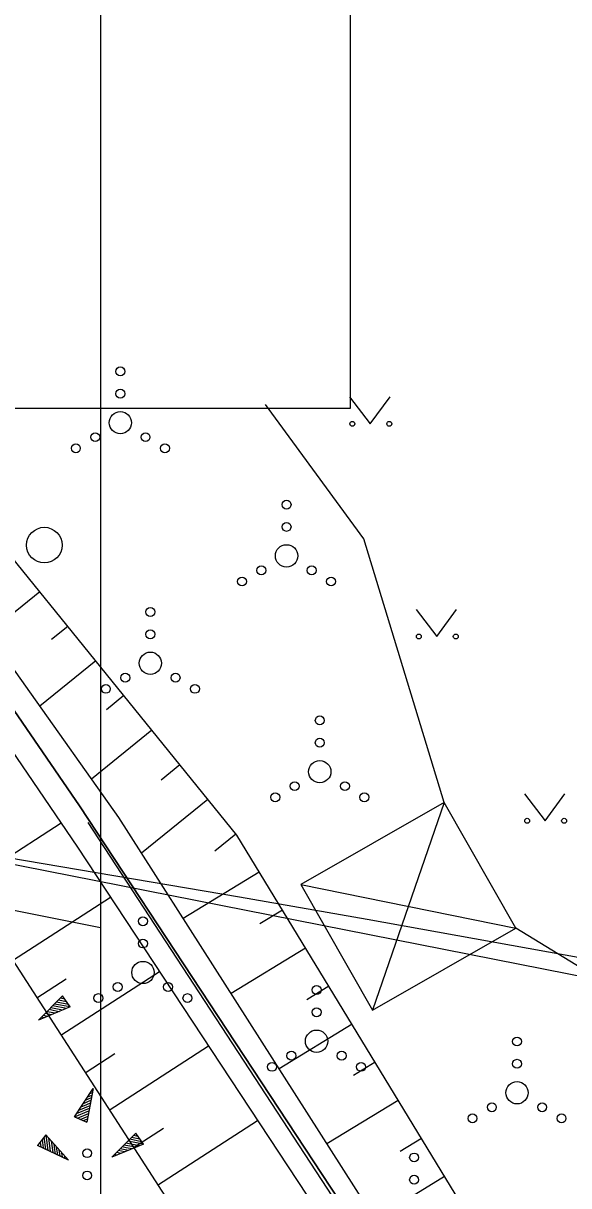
# Model space of a CAD drawing. Extents: x 554947 to 555436, y 6564938 to 6565792.
# Drawn here: x 555237.85 to 555250.1, y 6565130.48 to 6565156.56 of the extents above; entities that cross this region are included whole.
import ezdxf

# ---------------------------------------------------------------- set-up
doc = ezdxf.new("R2010")
doc.units = 0
for name, color, linetype in [('HALJASTUS', 7, 'Continuous'), ('HOONE', 7, 'Continuous'), ('HOONEDET', 7, 'Continuous'), ('KPOHULIIN', 7, 'Continuous'), ('MPKAABEL', 7, 'Continuous'), ('PIIR', 7, 'Continuous'), ('PR_SIDE', 7, 'Continuous'), ('RELJEEF', 7, 'Continuous'), ('VEEKOGU', 7, 'Continuous'), ('VORMISTUS', 7, 'Continuous'), ('VORMISTUS_1', 7, 'Continuous')]:
    doc.layers.add(name, color=color, linetype=linetype)

msp = doc.modelspace()

# ---------------------------------------------------------------- linework, layer by layer
at = {"layer": 'HALJASTUS'}
for p, q in [((555245.179, 6565148.176), (555245.642, 6565147.569)), ((555245.642, 6565147.569), (555246.088, 6565148.176)), ((555246.672, 6565143.404), (555247.136, 6565142.797)), ((555247.136, 6565142.797), (555247.581, 6565143.404)), ((555249.105, 6565139.271), (555249.568, 6565138.664)), ((555249.568, 6565138.664), (555250.014, 6565139.271))]:
    msp.add_line(p, q, dxfattribs=at)
for points in [[(555247.304, 6565139.072), (555245.495, 6565144.987), (555243.287, 6565148.004)], [(555277.06, 6565106.584), (555277.255, 6565111.788), (555268.557, 6565110.949), (555265.778, 6565110.936), (555262.384, 6565108.727), (555261.075, 6565113.375), (555263.858, 6565115.236), (555262.795, 6565117.659), (555261.001, 6565121.133), (555260.129, 6565122.751), (555257.76, 6565125.864), (555253.762, 6565133.295), (555248.914, 6565136.251)]]:
    msp.add_lwpolyline(points, dxfattribs=at)
for centre, radius in [((555240.031, 6565148.745), 0.1), ((555240.031, 6565148.245), 0.1), ((555240.031, 6565147.595), 0.25), ((555245.241, 6565147.569), 0.055), ((555246.07, 6565147.569), 0.055), ((555239.466, 6565147.27), 0.1), ((555240.596, 6565147.27), 0.1), ((555239.031, 6565147.02), 0.1), ((555241.031, 6565147.02), 0.1), ((555243.763, 6565145.757), 0.1), ((555238.322, 6565144.848), 0.4), ((555243.763, 6565145.257), 0.1), ((555243.763, 6565144.607), 0.25), ((555243.198, 6565144.282), 0.1), ((555244.328, 6565144.282), 0.1), ((555242.763, 6565144.032), 0.1), ((555244.763, 6565144.032), 0.1), ((555240.705, 6565143.348), 0.1), ((555240.705, 6565142.848), 0.1), ((555246.735, 6565142.797), 0.055), ((555247.563, 6565142.797), 0.055), ((555240.705, 6565142.198), 0.25), ((555240.14, 6565141.873), 0.1), ((555241.27, 6565141.873), 0.1), ((555239.705, 6565141.623), 0.1), ((555241.705, 6565141.623), 0.1), ((555244.509, 6565140.915), 0.1), ((555244.509, 6565140.415), 0.1), ((555244.509, 6565139.765), 0.25), ((555243.944, 6565139.44), 0.1), ((555245.074, 6565139.44), 0.1), ((555243.509, 6565139.19), 0.1), ((555245.509, 6565139.19), 0.1), ((555249.167, 6565138.664), 0.055), ((555249.996, 6565138.664), 0.055), ((555240.537, 6565136.41), 0.1), ((555240.537, 6565135.91), 0.1), ((555240.537, 6565135.26), 0.25), ((555239.972, 6565134.935), 0.1), ((555241.102, 6565134.935), 0.1), ((555244.437, 6565134.868), 0.1), ((555239.537, 6565134.685), 0.1), ((555241.537, 6565134.685), 0.1), ((555244.437, 6565134.368), 0.1), ((555244.437, 6565133.718), 0.25), ((555248.939, 6565133.712), 0.1), ((555243.872, 6565133.393), 0.1), ((555245.002, 6565133.393), 0.1), ((555243.437, 6565133.143), 0.1), ((555245.437, 6565133.143), 0.1), ((555248.939, 6565133.212), 0.1), ((555248.939, 6565132.562), 0.25), ((555247.939, 6565131.987), 0.1), ((555248.374, 6565132.237), 0.1), ((555249.504, 6565132.237), 0.1), ((555249.939, 6565131.987), 0.1), ((555239.285, 6565131.206), 0.1), ((555246.628, 6565131.11), 0.1), ((555239.285, 6565130.706), 0.1), ((555246.628, 6565130.61), 0.1)]:
    msp.add_circle(centre, radius, dxfattribs=at)
at = {"layer": 'HOONE'}
msp.add_lwpolyline([(555245.694, 6565134.412), (555248.914, 6565136.251), (555247.304, 6565139.072), (555244.084, 6565137.233)], close=True, dxfattribs=at)
at = {"layer": 'HOONEDET'}
for p, q in [((555247.304, 6565139.072), (555245.694, 6565134.412)), ((555244.084, 6565137.233), (555248.914, 6565136.251))]:
    msp.add_line(p, q, dxfattribs=at)
at = {"layer": 'KPOHULIIN'}
msp.add_lwpolyline([(555148.701, 6565153.258), (555226.644, 6565139.855), (555319.309, 6565121.586)], dxfattribs=at)
at = {"layer": 'MPKAABEL'}
msp.add_lwpolyline([(555252.588, 6565101.946), (555250.157, 6565105.485), (555246.43, 6565112.048), (555243.328, 6565117.686), (555240.248, 6565123.284), (555235.885, 6565131.607), (555233.393, 6565136.173), (555233.034, 6565137.981), (555233.62, 6565138.358), (555237.1, 6565137.907), (555242.704, 6565136.954), (555245.573, 6565136.455), (555256.506, 6565134.49), (555262.887, 6565133.288), (555269.268, 6565132.087), (555280.849, 6565129.896), (555289.168, 6565128.301), (555288.207, 6565123.189), (555286.959, 6565118.589), (555293.983, 6565117.646), (555297.167, 6565117.091)], dxfattribs=at)
at = {"layer": 'PIIR'}
for points in [[(555293.54, 6565286.23), (555256.63, 6565245.54), (555254.61, 6565228.5), (555255.75, 6565226.79), (555261.42, 6565218.27), (555289.11, 6565186.6), (555315.28, 6565149.09), (555315.73, 6565134.86), (555310.07, 6565124.47), (555303.59, 6565115.89), (555291.54, 6565100.48), (555288.85, 6565092.31), (555275.41, 6565088.83), (555273.15, 6565087.34), (555239.11, 6565139), (555231.12, 6565150.64), (555225.89, 6565157.13), (555173.21, 6565166.35), (555173.84, 6565168.77), (555191.64, 6565237.48), (555195.28, 6565271.63)], [(555272.013, 6565013.369), (555140.74, 6565041.04), (555172.58, 6565163.93), (555173.21, 6565166.35), (555225.89, 6565157.13), (555231.12, 6565150.64), (555239.11, 6565139), (555273.15, 6565087.34), (555275.41, 6565088.83), (555288.85, 6565092.31), (555289.83, 6565088.53), (555290.166, 6565088.221)]]:
    msp.add_lwpolyline(points, dxfattribs=at)
at = {"layer": 'PR_SIDE'}
msp.add_lwpolyline([(555239.586, 6565136.265), (555231.314, 6565137.915), (555222.994, 6565144.574), (555217.72, 6565147.16), (555203.944, 6565144.9), (555175.818, 6565152.015), (555174.729, 6565152.29), (555157.882, 6565156.552), (555156.917, 6565156.236), (555156.491, 6565155.453), (555155.859, 6565155.17)], dxfattribs=at)
at = {"layer": 'RELJEEF'}
for p, q in [((555238.219, 6565143.803), (555237.063, 6565142.867)), ((555238.849, 6565143.026), (555238.487, 6565142.733)), ((555239.478, 6565142.25), (555238.224, 6565141.233)), ((555240.108, 6565141.473), (555239.717, 6565141.156)), ((555240.738, 6565140.696), (555239.384, 6565139.598)), ((555241.367, 6565139.919), (555240.946, 6565139.578)), ((555241.997, 6565139.142), (555240.507, 6565137.935)), ((555236.525, 6565137.21), (555238.699, 6565138.616)), ((555242.627, 6565138.366), (555242.154, 6565137.982)), ((555243.151, 6565137.514), (555241.441, 6565136.473)), ((555237.611, 6565135.531), (555239.809, 6565136.952)), ((555243.672, 6565136.66), (555243.164, 6565136.351)), ((555244.192, 6565135.806), (555242.518, 6565134.787)), ((555238.696, 6565133.851), (555240.91, 6565135.282)), ((555238.154, 6565134.691), (555238.815, 6565135.119)), ((555244.712, 6565134.953), (555244.215, 6565134.65)), ((555238.194, 6565134.191), (555238.734, 6565134.736)), ((555238.744, 6565134.721), (555238.724, 6565134.721)), ((555238.904, 6565134.486), (555238.734, 6565134.736)), ((555238.904, 6565134.486), (555238.194, 6565134.191)), ((555238.519, 6565134.406), (555238.429, 6565134.426)), ((555238.734, 6565134.416), (555238.469, 6565134.466)), ((555238.819, 6565134.451), (555238.514, 6565134.511)), ((555238.904, 6565134.486), (555238.554, 6565134.551)), ((555238.864, 6565134.541), (555238.599, 6565134.596)), ((555238.824, 6565134.601), (555238.639, 6565134.636)), ((555238.784, 6565134.661), (555238.684, 6565134.681)), ((555238.904, 6565134.486), (555238.904, 6565134.486)), ((555238.234, 6565134.206), (555238.219, 6565134.211)), ((555238.319, 6565134.241), (555238.259, 6565134.256)), ((555238.404, 6565134.276), (555238.299, 6565134.296)), ((555238.484, 6565134.311), (555238.344, 6565134.341)), ((555238.569, 6565134.346), (555238.384, 6565134.381)), ((555238.654, 6565134.381), (555238.519, 6565134.406)), ((555245.233, 6565134.099), (555243.595, 6565133.101)), ((555239.239, 6565133.011), (555239.906, 6565133.442)), ((555239.782, 6565132.172), (555242.011, 6565133.612)), ((555245.753, 6565133.245), (555245.267, 6565132.949)), ((555238.999, 6565132.019), (555239.419, 6565132.659)), ((555239.419, 6565132.659), (555239.279, 6565131.904)), ((555239.394, 6565132.619), (555239.414, 6565132.629)), ((555239.199, 6565132.319), (555239.369, 6565132.394)), ((555239.249, 6565132.394), (555239.379, 6565132.454)), ((555239.294, 6565132.469), (555239.394, 6565132.509)), ((555239.344, 6565132.544), (555239.404, 6565132.569)), ((555246.273, 6565132.391), (555244.671, 6565131.415)), ((555238.999, 6565132.019), (555239.324, 6565132.159)), ((555239.049, 6565132.094), (555239.334, 6565132.214)), ((555239.064, 6565131.994), (555239.314, 6565132.099)), ((555239.099, 6565132.169), (555239.349, 6565132.274)), ((555239.149, 6565132.244), (555239.274, 6565132.299)), ((555239.274, 6565132.299), (555239.359, 6565132.334)), ((555238.999, 6565132.019), (555239.279, 6565131.904)), ((555238.999, 6565132.019), (555238.999, 6565132.019)), ((555239.129, 6565131.964), (555239.304, 6565132.039)), ((555239.199, 6565131.939), (555239.294, 6565131.979)), ((555239.264, 6565131.914), (555239.279, 6565131.919)), ((555240.868, 6565130.492), (555243.112, 6565131.943)), ((555238.357, 6565131.619), (555238.172, 6565131.379)), ((555238.312, 6565131.564), (555238.347, 6565131.294)), ((555238.357, 6565131.619), (555238.862, 6565131.049)), ((555238.357, 6565131.619), (555238.402, 6565131.269)), ((555238.357, 6565131.619), (555238.357, 6565131.619)), ((555239.837, 6565131.114), (555240.377, 6565131.659)), ((555240.467, 6565131.524), (555240.282, 6565131.559)), ((555240.325, 6565131.332), (555240.996, 6565131.766)), ((555240.427, 6565131.584), (555240.327, 6565131.604)), ((555240.387, 6565131.644), (555240.367, 6565131.644)), ((555240.547, 6565131.409), (555240.377, 6565131.659)), ((555238.862, 6565131.049), (555238.172, 6565131.379)), ((555238.182, 6565131.394), (555238.187, 6565131.374)), ((555238.227, 6565131.449), (555238.242, 6565131.349)), ((555238.272, 6565131.509), (555238.297, 6565131.324)), ((555238.417, 6565131.554), (555238.457, 6565131.244)), ((555238.477, 6565131.484), (555238.512, 6565131.219)), ((555238.537, 6565131.419), (555238.552, 6565131.279)), ((555238.592, 6565131.349), (555238.622, 6565131.164)), ((555240.547, 6565131.409), (555239.837, 6565131.114)), ((555240.212, 6565131.269), (555240.027, 6565131.304)), ((555240.162, 6565131.329), (555240.072, 6565131.349)), ((555240.377, 6565131.339), (555240.112, 6565131.389)), ((555240.462, 6565131.374), (555240.157, 6565131.434)), ((555240.297, 6565131.304), (555240.162, 6565131.329)), ((555240.547, 6565131.409), (555240.197, 6565131.474)), ((555240.507, 6565131.464), (555240.242, 6565131.519)), ((555240.547, 6565131.409), (555240.547, 6565131.409)), ((555246.794, 6565131.537), (555246.318, 6565131.247)), ((555238.552, 6565131.279), (555238.567, 6565131.189)), ((555238.652, 6565131.284), (555238.672, 6565131.139)), ((555238.712, 6565131.214), (555238.727, 6565131.114)), ((555238.772, 6565131.149), (555238.782, 6565131.084)), ((555238.832, 6565131.079), (555238.837, 6565131.059)), ((555239.877, 6565131.129), (555239.862, 6565131.134)), ((555239.962, 6565131.164), (555239.902, 6565131.179)), ((555240.047, 6565131.199), (555239.942, 6565131.219)), ((555240.127, 6565131.234), (555239.987, 6565131.264)), ((555247.314, 6565130.683), (555245.748, 6565129.729))]:
    msp.add_line(p, q, dxfattribs=at)
msp.add_lwpolyline([(555267.243, 6565100.718), (555264.574, 6565104.451), (555253.061, 6565121.25), (555242.65, 6565138.338), (555234.145, 6565148.829), (555233.386, 6565148.636), (555231.367, 6565148.23), (555230.85, 6565146.543), (555236.09, 6565137.882), (555248.799, 6565118.225), (555259.289, 6565103.411), (555261.934, 6565099.868)], dxfattribs=at)
at = {"layer": 'VEEKOGU'}
for points in [[(555265.45, 6565099.986), (555262.604, 6565103.817), (555251.937, 6565120.038), (555239.993, 6565138.74), (555233.721, 6565147.576), (555233.071, 6565146.869), (555239.071, 6565138.07), (555251.323, 6565119.495), (555261.764, 6565103.47), (555264.187, 6565099.861)], [(555239.299, 6565138.626), (555251.662, 6565119.733), (555262.176, 6565103.668)]]:
    msp.add_lwpolyline(points, dxfattribs=at)
at = {"layer": 'VORMISTUS'}
msp.add_lwpolyline([(555029.586, 6565234.913), (555239.586, 6565234.913), (555239.586, 6564937.913), (555029.586, 6564937.913)], close=True, dxfattribs=at)
at = {"layer": 'VORMISTUS_1'}
msp.add_lwpolyline([(555035.188, 6565444.913), (555245.188, 6565444.913), (555245.188, 6565147.913), (555035.188, 6565147.913)], close=True, dxfattribs=at)

doc.saveas('drawing.dxf')
